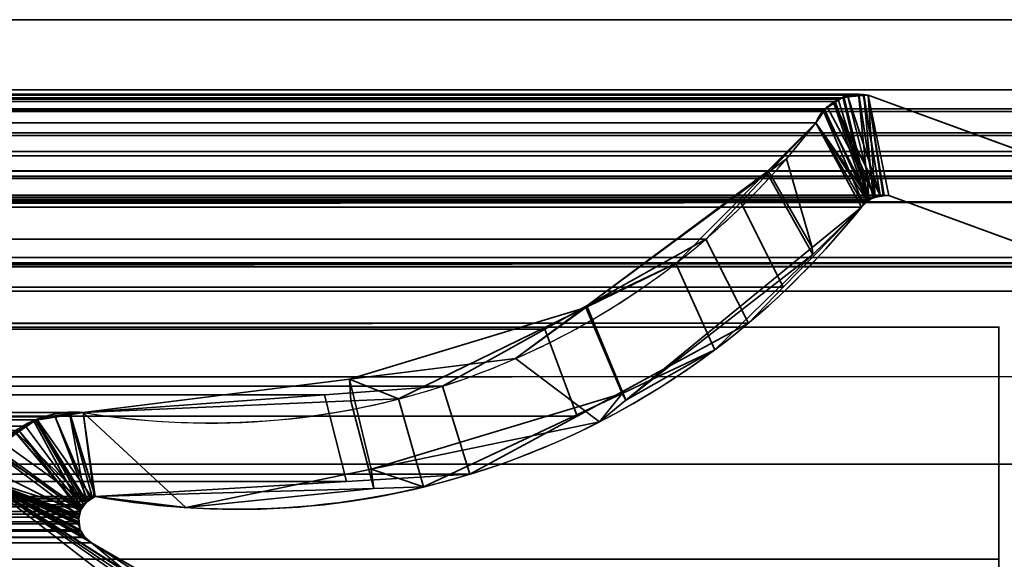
# Model space of a CAD drawing. Header units: millimetres. Extents: x -603 to 3703, y -120 to 249.
# Tile 630 of 656: x 1975.56 to 1984.05, y -2 to 2.65. Entities that reach past the tile are written whole.
import ezdxf

# ---------------------------------------------------------------- set-up
doc = ezdxf.new("R2010")
doc.units = ezdxf.units.MM
doc.layers.add('152', color=7, linetype='Continuous', true_color=0xffffff)

# ---------------------------------------------------------------- blocks, each defined once
blk = doc.blocks.new('UG_SURFACE_002')
at = {"layer": '152', "color": 252, "linetype": 'Continuous', "lineweight": 35}
for points in [[(2177.5, -30, 2213.0001), (2177.5, 229.8, 2213.0001), (822.5, 229.8, 2213.0001), (822.5, -30, 2213.0001)], [(972.5, -30, 2063), (972.5, 229.8, 2063), (2027.4999, 229.8, 2063), (2027.4999, -30, 2063)]]:
    blk.add_3dface(points, dxfattribs=at)
blk = doc.blocks.new('UG_SURFACE_085')
at = {"layer": '152', "color": 43, "linetype": 'Continuous', "lineweight": 35}
for points in [[(1016, 0, 2017), (1016, -49, 2017), (1984, -49, 2017), (1984, 0, 2017)], [(1081, 0, 948), (1107, 0, 951.5), (1984, 0, 2), (1016, 0, 2)], [(1107, 0, 1186.5), (1081, 0, 1190.0001), (1016, 0, 2017), (1984, 0, 2017)], [(1984, 0, 2017), (1984, 0, 2), (1107, 0, 951.5), (1107, 0, 1186.5)], [(1984, 0, 2), (1984, 0, 2017), (1984, -22, 27), (1984, -22, 25)], [(1984, 0, 2017), (1984, -49, 2017), (1984, -32, 27), (1984, -22, 27)], [(1016, 0, 2), (1984, 0, 2), (1984, -2), (1016, -2)], [(1984, 0, 2), (1984, -22, 25), (1984, -22.5, 24)], [(1984, -22.5, 24), (1984, -22.5, 14), (1984, -2), (1984, 0, 2)]]:
    blk.add_3dface(points, dxfattribs=at)
blk = doc.blocks.new('UG_SURFACE_148')
at = {"layer": '152', "color": 7, "linetype": 'Continuous', "lineweight": 35}
for points in [[(1986.675, 2.6459, 2020.175), (1986.6284, 5.9608, 2020.1285), (1013.3716, 5.9608, 2020.1285), (1013.325, 2.6459, 2020.175)], [(1014.2951, 2.0412, 2019.2049), (1014.3776, 4.9715, 2019.1224), (1985.6224, 4.9715, 2019.1224), (1985.7049, 2.0412, 2019.2049)], [(1986.6695, 1.0733, 2020.1695), (1013.325, 2.6459, 2020.175), (1013.2391, 0.3109, 2020.2608)], [(1986.6695, 1.0733, 2020.1695), (1986.675, 2.6459, 2020.175), (1013.325, 2.6459, 2020.175)], [(1014.2951, 2.0412, 2019.2049), (1985.7049, 2.0412, 2019.2049), (1985.6882, 1.8784, 2019.1882), (1014.3118, 1.8784, 2019.1882)], [(1017.1266, 1.997, 2016.3734), (1015.2102, 1.295, 2018.2898), (1984.7898, 1.295, 2018.2898), (1982.8734, 1.997, 2016.3734)], [(1017.1266, 1.997, 2016.3734), (1982.8734, 1.997, 2016.3734), (1982.7933, 2.0043, 2016.2933)], [(1982.7933, 2.0043, 2016.2933), (1017.2083, 1.9879, 2016.2916), (1017.1266, 1.997, 2016.3734)], [(1982.7933, 2.0043, 2016.2933), (1982.7911, 2.0038, 2016.2911), (1017.2083, 1.9879, 2016.2916)], [(1017.3337, 1.974, 2016.1662), (1017.2083, 1.9879, 2016.2916), (1982.7911, 2.0038, 2016.2911)], [(1982.7911, 2.0038, 2016.2911), (1982.6667, 1.974, 2016.1667), (1017.3337, 1.974, 2016.1662)], [(1017.3662, 1.9704, 2016.1338), (1017.3337, 1.974, 2016.1662), (1982.6667, 1.974, 2016.1667)], [(1017.3662, 1.9704, 2016.1338), (1982.6667, 1.974, 2016.1667), (1982.6149, 1.9616, 2016.115)], [(1982.6149, 1.9616, 2016.115), (1017.4114, 1.9379, 2016.0887), (1017.3662, 1.9704, 2016.1338)], [(1982.6149, 1.9616, 2016.115), (1982.5877, 1.941, 2016.0878), (1017.4114, 1.9379, 2016.0887)], [(1982.5877, 1.941, 2016.0878), (1982.6149, 1.9616, 2016.115), (1982.8825, 1.0991, 2016.3825)], [(1982.8825, 1.0991, 2016.3825), (1982.6149, 1.9616, 2016.115), (1982.6667, 1.974, 2016.1667)], [(1982.6667, 1.974, 2016.1667), (1982.7911, 2.0038, 2016.2911), (1982.8825, 1.0991, 2016.3825)], [(1982.9315, 1.1144, 2016.4316), (1982.7911, 2.0038, 2016.2911), (1982.7933, 2.0043, 2016.2933)], [(1982.9315, 1.1144, 2016.4316), (1982.8825, 1.0991, 2016.3825), (1982.7911, 2.0038, 2016.2911)], [(1982.7933, 2.0043, 2016.2933), (1982.8734, 1.997, 2016.3734), (1983.0011, 1.1363, 2016.5012), (1982.9315, 1.1144, 2016.4316)], [(1982.8734, 1.997, 2016.3734), (1983.0514, 1.1329, 2016.5515), (1983.0031, 1.1361, 2016.5031)], [(1984.5084, 0.5991, 2018.0085), (1983.0514, 1.1329, 2016.5515), (1982.8734, 1.997, 2016.3734), (1984.7898, 1.295, 2018.2898)], [(1983.0031, 1.1361, 2016.5031), (1983.0011, 1.1363, 2016.5012), (1982.8734, 1.997, 2016.3734)], [(1014.3118, 1.8784, 2019.1882), (1985.6882, 1.8784, 2019.1882), (1985.6794, 1.8545, 2019.1793)], [(1985.6794, 1.8545, 2019.1793), (1014.3186, 1.8526, 2019.1815), (1014.3118, 1.8784, 2019.1882)], [(1017.5066, 1.8695, 2015.9934), (1017.4114, 1.9379, 2016.0887), (1982.5877, 1.941, 2016.0878)], [(1017.5066, 1.8695, 2015.9934), (1982.5877, 1.941, 2016.0878), (1982.4934, 1.8695, 2015.9934)], [(1982.4934, 1.8695, 2015.9934), (1017.5085, 1.8664, 2015.9914), (1017.5066, 1.8695, 2015.9934)], [(1982.4934, 1.8695, 2015.9934), (1982.4915, 1.8664, 2015.9914), (1017.5085, 1.8664, 2015.9914)], [(1017.5085, 1.8664, 2015.9914), (1982.4915, 1.8664, 2015.9914), (1982.4214, 1.7573, 2015.9214), (1017.5786, 1.7573, 2015.9214)], [(1982.8825, 1.0991, 2016.3825), (1982.8674, 1.0844, 2016.3674), (1982.4214, 1.7573, 2015.9214), (1982.4915, 1.8664, 2015.9914)], [(1982.4915, 1.8664, 2015.9914), (1982.4934, 1.8695, 2015.9934), (1982.5877, 1.941, 2016.0878), (1982.8825, 1.0991, 2016.3825)], [(1014.3309, 1.8061, 2019.1691), (1014.3186, 1.8526, 2019.1815), (1985.6794, 1.8545, 2019.1793)], [(1014.3309, 1.8061, 2019.1691), (1985.6794, 1.8545, 2019.1793), (1985.6114, 1.6712, 2019.1114)], [(1014.3309, 1.8061, 2019.1691), (1985.6114, 1.6712, 2019.1114), (1985.5958, 1.65, 2019.0959)], [(1985.5958, 1.65, 2019.0959), (1014.405, 1.6498, 2019.0949), (1014.3309, 1.8061, 2019.1691)], [(1017.5786, 1.7573, 2015.9214), (1982.4214, 1.7573, 2015.9214), (1981.7749, 1.0741, 2015.275), (1018.2251, 1.0741, 2015.275)], [(1981.7749, 1.0741, 2015.275), (1982.4214, 1.7573, 2015.9214), (1982.8143, 1.0331, 2016.3143), (1982.1423, 0.3422, 2015.6424)], [(1982.4214, 1.7573, 2015.9214), (1982.8674, 1.0844, 2016.3674), (1982.8143, 1.0331, 2016.3143)], [(1014.405, 1.6498, 2019.0949), (1985.5958, 1.65, 2019.0959), (1985.4931, 1.5104, 2018.9931)], [(1014.4185, 1.6214, 2019.0816), (1014.405, 1.6498, 2019.0949), (1985.4931, 1.5104, 2018.9931)], [(1014.4185, 1.6214, 2019.0816), (1985.4931, 1.5104, 2018.9931), (1985.4424, 1.4748, 2018.9424)], [(1985.4424, 1.4748, 2018.9424), (1014.5568, 1.4693, 2018.9433), (1014.4185, 1.6214, 2019.0816)], [(1014.5789, 1.4448, 2018.9211), (1014.5568, 1.4693, 2018.9433), (1985.4424, 1.4748, 2018.9424)], [(1014.5789, 1.4448, 2018.9211), (1985.4424, 1.4748, 2018.9424), (1985.2571, 1.3446, 2018.7571)], [(1014.5789, 1.4448, 2018.9211), (1985.2571, 1.3446, 2018.7571), (1985.2486, 1.3429, 2018.7485)], [(1985.2486, 1.3429, 2018.7485), (1014.7544, 1.3555, 2018.7457), (1014.5789, 1.4448, 2018.9211)], [(1014.8538, 1.3048, 2018.6462), (1014.7544, 1.3555, 2018.7457), (1985.2486, 1.3429, 2018.7485)], [(1014.9699, 1.3016, 2018.5301), (1014.8538, 1.3048, 2018.6462), (1985.2486, 1.3429, 2018.7485)], [(1985.2486, 1.3429, 2018.7485), (1985.0287, 1.3001, 2018.5287), (1014.9699, 1.3016, 2018.5301)], [(1014.9699, 1.3016, 2018.5301), (1985.0287, 1.3001, 2018.5287), (1984.9199, 1.2788, 2018.42)], [(1015.2102, 1.295, 2018.2898), (1014.9699, 1.3016, 2018.5301), (1984.9199, 1.2788, 2018.42)], [(1984.9199, 1.2788, 2018.42), (1984.7898, 1.295, 2018.2898), (1015.2102, 1.295, 2018.2898)], [(1983.0514, 1.1329, 2016.5515), (1984.5084, 0.5991, 2018.0085), (1015.4916, 0.5991, 2018.0085), (1016.9486, 1.1329, 2016.5515)], [(1983.0514, 1.1329, 2016.5515), (1016.9486, 1.1329, 2016.5515), (1016.9967, 1.1297, 2016.5033)], [(1983.0011, 1.1363, 2016.5012), (1016.9967, 1.1297, 2016.5033), (1017.0606, 1.1255, 2016.4394)], [(1983.0011, 1.1363, 2016.5012), (1983.0031, 1.1361, 2016.5031), (1016.9967, 1.1297, 2016.5033)], [(1016.9967, 1.1297, 2016.5033), (1983.0031, 1.1361, 2016.5031), (1983.0514, 1.1329, 2016.5515)], [(1017.0606, 1.1255, 2016.4394), (1982.9315, 1.1144, 2016.4316), (1983.0011, 1.1363, 2016.5012)], [(1017.0606, 1.1255, 2016.4394), (1017.0691, 1.1208, 2016.4309), (1982.9315, 1.1144, 2016.4316)], [(1982.8825, 1.0991, 2016.3825), (1017.0691, 1.1208, 2016.4309), (1017.1335, 1.0854, 2016.3665)], [(1982.8825, 1.0991, 2016.3825), (1982.9315, 1.1144, 2016.4316), (1017.0691, 1.1208, 2016.4309)], [(1013.2391, 0.3109, 2020.2608), (1986.7144, 0.3099, 2020.2143), (1986.6695, 1.0733, 2020.1695)], [(1017.1335, 1.0854, 2016.3665), (1982.8674, 1.0844, 2016.3674), (1982.8825, 1.0991, 2016.3825)], [(1982.8674, 1.0844, 2016.3674), (1017.1335, 1.0854, 2016.3665), (1017.1434, 1.08, 2016.3567)], [(1017.1434, 1.08, 2016.3567), (1982.8143, 1.0331, 2016.3143), (1982.8674, 1.0844, 2016.3674)], [(1017.1434, 1.08, 2016.3567), (1017.1857, 1.0331, 2016.3143), (1982.8143, 1.0331, 2016.3143)], [(1982.8143, 1.0331, 2016.3143), (1017.1857, 1.0331, 2016.3143), (1017.8912, 0.4417, 2015.6088)], [(1017.8912, 0.4417, 2015.6088), (1982.1423, 0.3422, 2015.6424), (1982.8143, 1.0331, 2016.3143)], [(1018.5249, 0.7572, 2014.9751), (1018.2251, 1.0741, 2015.275), (1981.7749, 1.0741, 2015.275)], [(1018.5249, 0.7572, 2014.9751), (1981.7749, 1.0741, 2015.275), (1981.4751, 0.7572, 2014.9751)], [(1982.1423, 0.3422, 2015.6424), (1981.8425, 0.0339, 2015.3425), (1981.4751, 0.7572, 2014.9751), (1981.7749, 1.0741, 2015.275)], [(1981.4751, 0.7572, 2014.9751), (1980.0892, -0.0172, 2013.5891), (1019.9108, -0.0172, 2013.5891), (1018.5249, 0.7572, 2014.9751)], [(1980.0892, -0.0172, 2013.5891), (1981.4751, 0.7572, 2014.9751), (1981.8425, 0.0339, 2015.3425), (1980.3668, -0.7665, 2013.8669)], [(1015.077, 0.516, 2018.4231), (1984.5084, 0.5991, 2018.0085), (1984.8992, 0.5179, 2018.3992)], [(1015.077, 0.516, 2018.4231), (1015.4916, 0.5991, 2018.0085), (1984.5084, 0.5991, 2018.0085)], [(1014.2697, -0.8721, 2019.2304), (1985.6925, 0.5499, 2019.1925), (1985.6869, -0.4242, 2019.187)], [(1014.2697, -0.8721, 2019.2304), (1014.3075, 0.5499, 2019.1925), (1985.6925, 0.5499, 2019.1925)], [(1014.3124, 0.5521, 2019.1877), (1985.6876, 0.5521, 2019.1877), (1985.6925, 0.5499, 2019.1925), (1014.3075, 0.5499, 2019.1925)], [(1985.6853, 0.5531, 2019.1853), (1014.3124, 0.5521, 2019.1877), (1014.3147, 0.5531, 2019.1853)], [(1985.6853, 0.5531, 2019.1853), (1985.6876, 0.5521, 2019.1877), (1014.3124, 0.5521, 2019.1877)], [(1014.3147, 0.5531, 2019.1853), (1014.3213, 0.5528, 2019.1786), (1985.6787, 0.5528, 2019.1786)], [(1985.6787, 0.5528, 2019.1786), (1985.6853, 0.5531, 2019.1853), (1014.3147, 0.5531, 2019.1853)], [(1014.3213, 0.5528, 2019.1786), (1014.3424, 0.5517, 2019.1576), (1985.6576, 0.5519, 2019.1576)], [(1985.6576, 0.5519, 2019.1576), (1985.6787, 0.5528, 2019.1786), (1014.3213, 0.5528, 2019.1786)], [(1985.604, 0.5495, 2019.104), (1985.6576, 0.5519, 2019.1576), (1014.3424, 0.5517, 2019.1576)], [(1014.3424, 0.5517, 2019.1576), (1014.3961, 0.5491, 2019.1038), (1985.604, 0.5495, 2019.104)], [(1984.9817, 0.5216, 2018.4817), (1985.604, 0.5495, 2019.104), (1014.3961, 0.5491, 2019.1038)], [(1014.3961, 0.5491, 2019.1038), (1015.0189, 0.5188, 2018.481), (1984.9817, 0.5216, 2018.4817)], [(1984.8992, 0.5179, 2018.3992), (1984.9817, 0.5216, 2018.4817), (1015.0189, 0.5188, 2018.481)], [(1984.8992, 0.5179, 2018.3992), (1015.0189, 0.5188, 2018.481), (1015.077, 0.516, 2018.4231)], [(1981.8425, 0.0339, 2015.3425), (1017.8912, 0.4417, 2015.6088), (1019.3079, -0.7461, 2014.1921)], [(1981.8425, 0.0339, 2015.3425), (1982.1423, 0.3422, 2015.6424), (1017.8912, 0.4417, 2015.6088)], [(1986.8573, -2.122, 2020.3571), (1013.2391, 0.3109, 2020.2608), (1013.1508, -2.0882, 2020.3493)], [(1986.8573, -2.122, 2020.3571), (1986.7144, 0.3099, 2020.2143), (1013.2391, 0.3109, 2020.2608)], [(1981.8425, 0.0339, 2015.3425), (1019.3079, -0.7461, 2014.1921), (1019.6105, -0.83, 2013.8896)], [(1019.6105, -0.83, 2013.8896), (1980.3668, -0.7665, 2013.8669), (1981.8425, 0.0339, 2015.3425)], [(1019.9108, -0.0172, 2013.5891), (1980.0892, -0.0172, 2013.5891), (1979.208, -0.5094, 2012.7079)], [(1020.792, -0.5094, 2012.7079), (1019.9108, -0.0172, 2013.5891), (1979.208, -0.5094, 2012.7079)], [(1973.0943, -0.0688, 2006.5944), (1975.2097, -1.2961, 2008.7097), (1979.6005, -4.6975, 2013.1006), (1972.2236, -0.597, 2005.7235)], [(1980.3668, -0.7665, 2013.8669), (1979.4418, -1.2682, 2012.9418), (1979.208, -0.5094, 2012.7079), (1980.0892, -0.0172, 2013.5891)], [(1985.6869, -0.4242, 2019.187), (1014.1946, -1.1999, 2019.3055), (1014.2697, -0.8721, 2019.2304)], [(1985.6869, -0.4242, 2019.187), (1985.8462, -1.1821, 2019.3462), (1014.1946, -1.1999, 2019.3055)], [(1979.208, -0.5094, 2012.7079), (1978.1899, -0.5839, 2011.6899), (1021.8101, -0.5839, 2011.6899), (1020.792, -0.5094, 2012.7079)], [(1021.8101, -0.5839, 2011.6899), (1978.1899, -0.5839, 2011.6899), (1976.1124, -0.7357, 2009.6123), (1023.8876, -0.7357, 2009.6123)], [(1978.3791, -1.3308, 2011.8792), (1976.2144, -1.4582, 2009.7144), (1976.1124, -0.7357, 2009.6123), (1978.1899, -0.5839, 2011.6899)], [(1978.1899, -0.5839, 2011.6899), (1979.208, -0.5094, 2012.7079), (1979.4418, -1.2682, 2012.9418), (1978.3791, -1.3308, 2011.8792)], [(1972.2236, -0.597, 2005.7235), (1979.6005, -4.6975, 2013.1006), (1020.3995, -4.6975, 2013.1006), (1027.7764, -0.597, 2005.7235)], [(1024.0185, -0.7343, 2009.4814), (1023.8876, -0.7357, 2009.6123), (1976.1124, -0.7357, 2009.6123)], [(1024.0185, -0.7343, 2009.4814), (1976.1124, -0.7357, 2009.6123), (1975.8708, -0.7731, 2009.3708)], [(1975.8708, -0.7731, 2009.3708), (1024.1283, -0.7667, 2009.3718), (1024.0185, -0.7343, 2009.4814)], [(1976.2069, -1.462, 2009.707), (1976.1724, -1.4795, 2009.6724), (1975.8708, -0.7731, 2009.3708), (1976.1124, -0.7357, 2009.6123)], [(1976.1124, -0.7357, 2009.6123), (1976.2144, -1.4582, 2009.7144), (1976.2069, -1.462, 2009.707)], [(1979.4418, -1.2682, 2012.9418), (1980.3668, -0.7665, 2013.8669), (1019.6105, -0.83, 2013.8896)], [(1019.6105, -0.83, 2013.8896), (1021.6314, -1.3904, 2011.8687), (1978.3791, -1.3308, 2011.8792)], [(1978.3791, -1.3308, 2011.8792), (1979.4418, -1.2682, 2012.9418), (1019.6105, -0.83, 2013.8896)], [(1024.1283, -0.7667, 2009.3718), (1975.8708, -0.7731, 2009.3708), (1975.6985, -0.7998, 2009.1984)], [(1975.6985, -0.7998, 2009.1984), (1024.3875, -0.8429, 2009.1126), (1024.1283, -0.7667, 2009.3718)], [(1975.6985, -0.7998, 2009.1984), (1975.6159, -0.8539, 2009.1159), (1024.3875, -0.8429, 2009.1126)], [(1024.3959, -0.8454, 2009.104), (1024.3875, -0.8429, 2009.1126), (1975.6159, -0.8539, 2009.1159)], [(1024.3959, -0.8454, 2009.104), (1975.6159, -0.8539, 2009.1159), (1975.5583, -0.8916, 2009.0582)], [(1976.1159, -1.5323, 2009.6159), (1975.6159, -0.8539, 2009.1159), (1975.6985, -0.7998, 2009.1984)], [(1975.6985, -0.7998, 2009.1984), (1975.8708, -0.7731, 2009.3708), (1976.1524, -1.4982, 2009.6524), (1976.1159, -1.5323, 2009.6159)], [(1975.8708, -0.7731, 2009.3708), (1976.1724, -1.4795, 2009.6724), (1976.1524, -1.4982, 2009.6524)], [(1976.0853, -1.5884, 2009.5854), (1975.3581, -1.0629, 2008.8582), (1975.4189, -0.9829, 2008.919), (1975.5583, -0.8916, 2009.0582)], [(1975.5583, -0.8916, 2009.0582), (1975.6159, -0.8539, 2009.1159), (1976.1159, -1.5323, 2009.6159), (1976.1066, -1.5495, 2009.6066)], [(1976.1066, -1.5495, 2009.6066), (1976.0853, -1.5884, 2009.5854), (1975.5583, -0.8916, 2009.0582)], [(1975.2555, -1.1981, 2008.7554), (1975.3581, -1.0629, 2008.8582), (1976.0853, -1.5884, 2009.5854), (1976.0796, -1.6115, 2009.5797)], [(1014.1946, -1.1999, 2019.3055), (1985.8462, -1.1821, 2019.3462), (1986.3259, -3.4653, 2019.8257)], [(1986.3259, -3.4653, 2019.8257), (1013.6755, -3.4656, 2019.8245), (1014.1946, -1.1999, 2019.3055)], [(1976.0796, -1.6115, 2009.5797), (1976.0729, -1.6382, 2009.573), (1975.2097, -1.2961, 2008.7097), (1975.2555, -1.1981, 2008.7554)], [(1978.3791, -1.3308, 2011.8792), (1021.6314, -1.3904, 2011.8687), (1022.2456, -1.5607, 2011.2543)], [(1978.3791, -1.3308, 2011.8792), (1022.2456, -1.5607, 2011.2543), (1023.7856, -1.4582, 2009.7144)], [(1023.7856, -1.4582, 2009.7144), (1976.2144, -1.4582, 2009.7144), (1978.3791, -1.3308, 2011.8792)], [(1975.2097, -1.2961, 2008.7097), (1980.1003, -4.5617, 2013.6001), (1980.0317, -4.6469, 2013.5317)], [(1975.2097, -1.2961, 2008.7097), (1980.1462, -4.441, 2013.6461), (1980.1432, -4.4634, 2013.6433)], [(1980.1462, -4.441, 2013.6461), (1975.2097, -1.2961, 2008.7097), (1976.1825, -1.8586, 2009.6824)], [(1980.1432, -4.4634, 2013.6433), (1980.1078, -4.5523, 2013.6077), (1980.1003, -4.5617, 2013.6001), (1975.2097, -1.2961, 2008.7097)], [(1975.2097, -1.2961, 2008.7097), (1976.0729, -1.6382, 2009.573), (1976.0729, -1.6768, 2009.573)], [(1975.2097, -1.2961, 2008.7097), (1976.123, -1.8086, 2009.6228), (1976.1276, -1.8126, 2009.6276), (1976.1825, -1.8586, 2009.6824)], [(1975.2097, -1.2961, 2008.7097), (1976.0859, -1.7456, 2009.5859), (1976.0927, -1.7572, 2009.5928)], [(1976.0927, -1.7572, 2009.5928), (1976.123, -1.8086, 2009.6228), (1975.2097, -1.2961, 2008.7097)], [(1976.0729, -1.6768, 2009.573), (1976.0728, -1.6936, 2009.5727), (1975.2097, -1.2961, 2008.7097)], [(1976.0728, -1.6936, 2009.5727), (1976.0859, -1.7456, 2009.5859), (1975.2097, -1.2961, 2008.7097)], [(1979.7131, -4.7292, 2013.2132), (1979.6005, -4.6975, 2013.1006), (1975.2097, -1.2961, 2008.7097), (1980.0317, -4.6469, 2013.5317)], [(1023.7856, -1.4582, 2009.7144), (1023.7929, -1.4627, 2009.7072), (1976.2069, -1.462, 2009.707)], [(1976.2069, -1.462, 2009.707), (1976.2144, -1.4582, 2009.7144), (1023.7856, -1.4582, 2009.7144)], [(1976.1724, -1.4795, 2009.6724), (1976.2069, -1.462, 2009.707), (1023.7929, -1.4627, 2009.7072)], [(1976.1724, -1.4795, 2009.6724), (1023.7929, -1.4627, 2009.7072), (1023.8483, -1.4972, 2009.6517)], [(1023.8483, -1.4972, 2009.6517), (1976.1524, -1.4982, 2009.6524), (1976.1724, -1.4795, 2009.6724)], [(1976.1159, -1.5323, 2009.6159), (1023.8483, -1.4972, 2009.6517), (1023.8578, -1.5032, 2009.6421)], [(1976.1159, -1.5323, 2009.6159), (1976.1524, -1.4982, 2009.6524), (1023.8483, -1.4972, 2009.6517)], [(1023.8578, -1.5032, 2009.6421), (1976.1066, -1.5495, 2009.6066), (1976.1159, -1.5323, 2009.6159)], [(1023.8578, -1.5032, 2009.6421), (1023.8941, -1.549, 2009.6059), (1976.1066, -1.5495, 2009.6066)], [(1976.0853, -1.5884, 2009.5854), (1023.8941, -1.549, 2009.6059), (1023.8994, -1.5558, 2009.6006)], [(1976.0853, -1.5884, 2009.5854), (1976.1066, -1.5495, 2009.6066), (1023.8941, -1.549, 2009.6059)], [(1023.8994, -1.5558, 2009.6006), (1976.0796, -1.6115, 2009.5797), (1976.0853, -1.5884, 2009.5854)], [(1023.8994, -1.5558, 2009.6006), (1023.9217, -1.6106, 2009.5782), (1976.0796, -1.6115, 2009.5797)], [(1023.9217, -1.6106, 2009.5782), (1023.9217, -1.6108, 2009.5782), (1976.0796, -1.6115, 2009.5797)], [(1976.0729, -1.6382, 2009.573), (1023.9217, -1.6108, 2009.5782), (1023.9288, -1.6734, 2009.5713)], [(1976.0729, -1.6382, 2009.573), (1976.0796, -1.6115, 2009.5797), (1023.9217, -1.6108, 2009.5782)], [(1976.0728, -1.6936, 2009.5727), (1023.9283, -1.6767, 2009.5718), (1023.9205, -1.7264, 2009.5794)], [(1023.9205, -1.7264, 2009.5794), (1976.0859, -1.7456, 2009.5859), (1976.0728, -1.6936, 2009.5727)], [(1023.9288, -1.6734, 2009.5713), (1023.9283, -1.6767, 2009.5718), (1976.0729, -1.6768, 2009.573)], [(1976.0728, -1.6936, 2009.5727), (1976.0729, -1.6768, 2009.573), (1023.9283, -1.6767, 2009.5718)], [(1023.9288, -1.6734, 2009.5713), (1976.0729, -1.6768, 2009.573), (1976.0729, -1.6382, 2009.573)], [(1976.123, -1.8086, 2009.6228), (1023.9074, -1.7574, 2009.5925), (1023.8804, -1.8045, 2009.6197)], [(1023.9074, -1.7574, 2009.5925), (1976.0927, -1.7572, 2009.5928), (1976.0859, -1.7456, 2009.5859)], [(1976.0859, -1.7456, 2009.5859), (1023.9141, -1.7456, 2009.5859), (1023.9074, -1.7574, 2009.5925)], [(1976.123, -1.8086, 2009.6228), (1976.0927, -1.7572, 2009.5928), (1023.9074, -1.7574, 2009.5925)], [(1023.9205, -1.7264, 2009.5794), (1023.9141, -1.7456, 2009.5859), (1976.0859, -1.7456, 2009.5859)], [(1979.9683, -4.0486, 2013.4683), (1976.1825, -1.8586, 2009.6824), (1023.8175, -1.8586, 2009.6824), (1020.0317, -4.0486, 2013.4683)], [(1976.1276, -1.8126, 2009.6276), (1023.872, -1.8117, 2009.6281), (1023.8175, -1.8586, 2009.6824)], [(1023.8175, -1.8586, 2009.6824), (1976.1825, -1.8586, 2009.6824), (1976.1276, -1.8126, 2009.6276)], [(1023.8804, -1.8045, 2009.6197), (1023.872, -1.8117, 2009.6281), (1976.1276, -1.8126, 2009.6276)], [(1023.8804, -1.8045, 2009.6197), (1976.1276, -1.8126, 2009.6276), (1976.123, -1.8086, 2009.6228)], [(1976.1825, -1.8586, 2009.6824), (1979.9683, -4.0486, 2013.4683), (1980.0566, -4.1271, 2013.5567), (1980.1462, -4.441, 2013.6461)]]:
    blk.add_3dface(points, dxfattribs=at)
blk = doc.blocks.new('UG_SURFACE_149')
at = {"layer": '152', "color": 7, "linetype": 'Continuous', "lineweight": 35}
for points in [[(1982.6605, 1.9809, -7), (1982.5782, 1.9312, -7), (1982.5776, 1.9273, 2016.0775)], [(1982.5776, 1.9273, 2016.0775), (1982.6553, 1.979, 2016.1552), (1982.6605, 1.9809, -7)], [(1982.6553, 1.979, 2016.1552), (1982.5776, 1.9273, 2016.0775), (1982.866, 1.0806, 2016.366)], [(1982.9762, 1.1339, -7), (1982.5782, 1.9312, -7), (1982.6605, 1.9809, -7), (1982.6974, 1.9858, -7)], [(1982.6553, 1.979, 2016.1552), (1982.6974, 1.9858, -7), (1982.6605, 1.9809, -7)], [(1982.6553, 1.979, 2016.1552), (1982.697, 1.9825, 2016.197), (1982.6974, 1.9858, -7)], [(1982.866, 1.0806, 2016.366), (1982.917, 1.1172, 2016.417), (1982.697, 1.9825, 2016.197), (1982.6553, 1.979, 2016.1552)], [(1982.8292, 2.003, -7), (1982.6974, 1.9858, -7), (1982.697, 1.9825, 2016.197)], [(1982.697, 1.9825, 2016.197), (1982.8355, 1.9939, 2016.3355), (1982.8292, 2.003, -7)], [(1982.8355, 1.9939, 2016.3355), (1982.697, 1.9825, 2016.197), (1982.917, 1.1172, 2016.417)], [(1982.6974, 1.9858, -7), (1982.8292, 2.003, -7), (1982.9762, 1.1339, -7)], [(1982.9762, 1.1339, -7), (1982.8292, 2.003, -7), (1982.8352, 2.0022, -7)], [(1982.8355, 1.9939, 2016.3355), (1982.8352, 2.0022, -7), (1982.8292, 2.003, -7)], [(1983.0098, 1.1335, -7), (1982.9762, 1.1339, -7), (1982.8352, 2.0022, -7), (1982.8734, 1.997, -7)], [(1982.8734, 1.997, -7), (1982.8352, 2.0022, -7), (1982.8355, 1.9939, 2016.3355)], [(1982.8734, 1.997, 2016.3734), (1982.8355, 1.9939, 2016.3355), (1982.917, 1.1172, 2016.417), (1982.9324, 1.119, 2016.4325)], [(1982.8355, 1.9939, 2016.3355), (1982.8734, 1.997, 2016.3734), (1982.8734, 1.997, -7)], [(1982.8734, 1.997, -7), (1983.0514, 1.1329, -7), (1983.0098, 1.1335, -7)], [(1982.8734, 1.997, -7), (1984.7898, 1.295, -7), (1984.5084, 0.5991, -7), (1983.0514, 1.1329, -7)], [(1984.7898, 1.295, 2018.2898), (1982.8734, 1.997, 2016.3734), (1983.0514, 1.1329, 2016.5515), (1984.5084, 0.5991, 2018.0085)], [(1982.9324, 1.119, 2016.4325), (1983.0104, 1.1281, 2016.5102), (1982.8734, 1.997, 2016.3734)], [(1983.0104, 1.1281, 2016.5102), (1983.0514, 1.1329, 2016.5515), (1982.8734, 1.997, 2016.3734)], [(1982.8734, 1.997, 2016.3734), (1984.7898, 1.295, 2018.2898), (1984.7898, 1.295, -7), (1982.8734, 1.997, -7)], [(1982.5193, 1.8956, -7), (1982.4911, 1.8559, -7), (1982.487, 1.8578, 2015.9869)], [(1982.487, 1.8578, 2015.9869), (1982.4977, 1.8741, 2015.9976), (1982.5193, 1.8956, -7)], [(1982.4977, 1.8741, 2015.9976), (1982.487, 1.8578, 2015.9869), (1982.8326, 1.0564, 2016.3326), (1982.866, 1.0806, 2016.366)], [(1982.9339, 1.1185, -7), (1982.8854, 1.1008, -7), (1982.4911, 1.8559, -7), (1982.5193, 1.8956, -7)], [(1982.4977, 1.8741, 2015.9976), (1982.5782, 1.9312, -7), (1982.5193, 1.8956, -7)], [(1982.4977, 1.8741, 2015.9976), (1982.5776, 1.9273, 2016.0775), (1982.5782, 1.9312, -7)], [(1982.866, 1.0806, 2016.366), (1982.5776, 1.9273, 2016.0775), (1982.4977, 1.8741, 2015.9976)], [(1982.5193, 1.8956, -7), (1982.5782, 1.9312, -7), (1982.9339, 1.1185, -7)], [(1982.5782, 1.9312, -7), (1982.9762, 1.1339, -7), (1982.9339, 1.1185, -7)], [(1982.8326, 1.0564, 2016.3326), (1982.487, 1.8578, 2015.9869), (1982.4214, 1.7573, 2015.9214)], [(1982.4214, 1.7573, 2015.9214), (1982.487, 1.8578, 2015.9869), (1982.4911, 1.8559, -7)], [(1982.4214, 1.7573, -7), (1982.4911, 1.8559, -7), (1982.8854, 1.1008, -7)], [(1982.4911, 1.8559, -7), (1982.4214, 1.7573, -7), (1982.4214, 1.7573, 2015.9214)], [(1981.9978, 1.3318, -7), (1982.4214, 1.7573, -7), (1982.8143, 1.0331, -7), (1982.3954, 0.6251, -7)], [(1982.4214, 1.7573, -7), (1981.9978, 1.3318, -7), (1982.0188, 1.3368, 2015.5189)], [(1982.0188, 1.3368, 2015.5189), (1982.1692, 1.4475, 2015.6691), (1982.4214, 1.7573, -7)], [(1982.4214, 1.7573, 2015.9214), (1982.1692, 1.4475, 2015.6691), (1982.3909, 0.6859, 2015.8908), (1982.8143, 1.0331, 2016.3143)], [(1982.1692, 1.4475, 2015.6691), (1982.4214, 1.7573, 2015.9214), (1982.4214, 1.7573, -7)], [(1982.4214, 1.7573, -7), (1982.8854, 1.1008, -7), (1982.8668, 1.0832, -7)], [(1982.8668, 1.0832, -7), (1982.8143, 1.0331, -7), (1982.4214, 1.7573, -7)], [(1982.8143, 1.0331, 2016.3143), (1982.8326, 1.0564, 2016.3326), (1982.4214, 1.7573, 2015.9214)], [(1982.3909, 0.6859, 2015.8908), (1982.1692, 1.4475, 2015.6691), (1982.0188, 1.3368, 2015.5189)], [(1982.0188, 1.3368, 2015.5189), (1980.4503, 0.1813, 2013.9503), (1980.786, -0.6301, 2014.286), (1982.3909, 0.6859, 2015.8908)], [(1980.4503, 0.1813, 2013.9503), (1982.0188, 1.3368, 2015.5189), (1981.9978, 1.3318, -7)], [(1981.9978, 1.3318, -7), (1981.2173, 0.5474, -7), (1980.4503, 0.1813, 2013.9503)], [(1982.3954, 0.6251, -7), (1981.5519, -0.1965, -7), (1981.2173, 0.5474, -7), (1981.9978, 1.3318, -7)], [(1982.917, 1.1172, 2016.417), (1982.866, 1.0806, 2016.366), (1982.8668, 1.0832, -7)], [(1982.917, 1.1172, 2016.417), (1982.8668, 1.0832, -7), (1982.8854, 1.1008, -7)], [(1982.917, 1.1172, 2016.417), (1982.8854, 1.1008, -7), (1982.9339, 1.1185, -7)], [(1982.9339, 1.1185, -7), (1982.9324, 1.119, 2016.4325), (1982.917, 1.1172, 2016.417)], [(1982.9762, 1.1339, -7), (1983.0104, 1.1281, 2016.5102), (1982.9324, 1.119, 2016.4325)], [(1982.9324, 1.119, 2016.4325), (1982.9339, 1.1185, -7), (1982.9762, 1.1339, -7)], [(1982.9762, 1.1339, -7), (1983.0098, 1.1335, -7), (1983.0104, 1.1281, 2016.5102)], [(1983.0104, 1.1281, 2016.5102), (1983.0098, 1.1335, -7), (1983.0514, 1.1329, -7)], [(1983.0514, 1.1329, -7), (1983.0514, 1.1329, 2016.5515), (1983.0104, 1.1281, 2016.5102)], [(1983.0514, 1.1329, -7), (1984.5084, 0.5991, -7), (1984.5084, 0.5991, 2018.0085), (1983.0514, 1.1329, 2016.5515)], [(1982.8143, 1.0331, -7), (1982.8143, 1.0331, 2016.3143), (1982.3909, 0.6859, 2015.8908)], [(1982.3909, 0.6859, 2015.8908), (1982.3954, 0.6251, -7), (1982.8143, 1.0331, -7)], [(1982.8326, 1.0564, 2016.3326), (1982.8143, 1.0331, -7), (1982.8668, 1.0832, -7)], [(1982.8326, 1.0564, 2016.3326), (1982.8143, 1.0331, 2016.3143), (1982.8143, 1.0331, -7)], [(1982.8668, 1.0832, -7), (1982.866, 1.0806, 2016.366), (1982.8326, 1.0564, 2016.3326)], [(1982.3954, 0.6251, -7), (1982.3909, 0.6859, 2015.8908), (1980.786, -0.6301, 2014.286)], [(1980.786, -0.6301, 2014.286), (1981.5519, -0.1965, -7), (1982.3954, 0.6251, -7)], [(1980.442, 0.1689, -7), (1981.2173, 0.5474, -7), (1981.5519, -0.1965, -7), (1980.7552, -0.5715, -7)], [(1981.2173, 0.5474, -7), (1980.442, 0.1689, -7), (1980.4503, 0.1813, 2013.9503)], [(1980.4503, 0.1813, 2013.9503), (1979.8343, -0.2724, 2013.3343), (1980.5597, -0.8156, 2014.0598), (1980.786, -0.6301, 2014.286)], [(1979.8343, -0.2724, 2013.3343), (1980.4503, 0.1813, 2013.9503), (1980.442, 0.1689, -7)], [(1980.442, 0.1689, -7), (1978.8275, -0.6193, -7), (1978.4043, -0.4504, 2011.9042)], [(1978.4043, -0.4504, 2011.9042), (1979.8343, -0.2724, 2013.3343), (1980.442, 0.1689, -7)], [(1980.7552, -0.5715, -7), (1979.0441, -1.3769, -7), (1978.8275, -0.6193, -7), (1980.442, 0.1689, -7)], [(1973.0943, -0.0688, -7), (1975.2097, -1.2961, -7), (1979.6005, -4.6975, -7), (1972.2236, -0.597, -7)], [(1972.2236, -0.597, 2005.7235), (1979.6005, -4.6975, 2013.1006), (1975.2097, -1.2961, 2008.7097), (1973.0943, -0.0688, 2006.5944)], [(1980.786, -0.6301, 2014.286), (1980.7552, -0.5715, -7), (1981.5519, -0.1965, -7)], [(1978.5914, -1.2235, 2012.0914), (1980.5597, -0.8156, 2014.0598), (1979.8343, -0.2724, 2013.3343), (1978.4043, -0.4504, 2011.9042)], [(1976.9965, -1.5539, 2010.4966), (1978.5914, -1.2235, 2012.0914), (1978.4043, -0.4504, 2011.9042), (1976.1124, -0.7357, 2009.6123)], [(1976.1124, -0.7357, 2009.6123), (1978.4043, -0.4504, 2011.9042), (1978.4173, -0.6369, -7)], [(1978.8275, -0.6193, -7), (1978.4173, -0.6369, -7), (1978.4043, -0.4504, 2011.9042)], [(1980.7552, -0.5715, -7), (1980.5597, -0.8156, 2014.0598), (1978.5914, -1.2235, 2012.0914)], [(1978.5914, -1.2235, 2012.0914), (1979.0441, -1.3769, -7), (1980.7552, -0.5715, -7)], [(1980.7552, -0.5715, -7), (1980.786, -0.6301, 2014.286), (1980.5597, -0.8156, 2014.0598)], [(1972.2236, -0.597, -7), (1979.6005, -4.6975, -7), (1979.6005, -4.6975, 2013.1006), (1972.2236, -0.597, 2005.7235)], [(1978.6143, -1.3892, -7), (1976.2144, -1.4582, -7), (1976.1124, -0.7357, -7), (1978.4173, -0.6369, -7)], [(1978.4173, -0.6369, -7), (1976.1124, -0.7357, -7), (1976.1124, -0.7357, 2009.6123)], [(1978.4173, -0.6369, -7), (1978.8275, -0.6193, -7), (1979.0441, -1.3769, -7), (1978.6143, -1.3892, -7)], [(1975.9961, -0.7431, -7), (1975.7121, -0.7943, -7), (1975.7063, -0.8023, 2009.2063)], [(1975.7063, -0.8023, 2009.2063), (1975.9963, -0.7548, 2009.4962), (1975.9961, -0.7431, -7)], [(1975.9963, -0.7548, 2009.4962), (1975.7063, -0.8023, 2009.2063), (1976.1311, -1.5143, 2009.6309), (1976.1348, -1.5118, 2009.6347)], [(1975.7121, -0.7943, -7), (1975.9961, -0.7431, -7), (1976.2144, -1.4582, -7), (1976.191, -1.4725, -7)], [(1976.2144, -1.4582, -7), (1975.9961, -0.7431, -7), (1976.0536, -0.7327, -7), (1976.1124, -0.7357, -7)], [(1976.0536, -0.7327, -7), (1975.9961, -0.7431, -7), (1975.9963, -0.7548, 2009.4962)], [(1976.1124, -0.7357, -7), (1976.0536, -0.7327, -7), (1975.9963, -0.7548, 2009.4962)], [(1976.1908, -1.4741, 2009.6908), (1976.2144, -1.4582, 2009.7144), (1976.1124, -0.7357, 2009.6123), (1975.9963, -0.7548, 2009.4962)], [(1975.9963, -0.7548, 2009.4962), (1976.1124, -0.7357, 2009.6123), (1976.1124, -0.7357, -7)], [(1976.1348, -1.5118, 2009.6347), (1976.1908, -1.4741, 2009.6908), (1975.9963, -0.7548, 2009.4962)], [(1976.1124, -0.7357, 2009.6123), (1976.2144, -1.4582, 2009.7144), (1976.9965, -1.5539, 2010.4966)], [(1975.7067, -0.7979, -7), (1975.5348, -0.9097, -7), (1975.5332, -0.9168, 2009.0332)], [(1975.5332, -0.9168, 2009.0332), (1975.6837, -0.8061, 2009.1836), (1975.7067, -0.7979, -7)], [(1975.6837, -0.8061, 2009.1836), (1975.5332, -0.9168, 2009.0332), (1976.0981, -1.5642, 2009.598)], [(1976.1441, -1.5015, -7), (1975.5348, -0.9097, -7), (1975.7067, -0.7979, -7)], [(1975.6837, -0.8061, 2009.1836), (1975.7063, -0.8023, 2009.2063), (1975.7067, -0.7979, -7)], [(1976.0981, -1.5642, 2009.598), (1976.1311, -1.5143, 2009.6309), (1975.7063, -0.8023, 2009.2063), (1975.6837, -0.8061, 2009.1836)], [(1975.7121, -0.7943, -7), (1975.7067, -0.7979, -7), (1975.7063, -0.8023, 2009.2063)], [(1976.191, -1.4725, -7), (1976.1441, -1.5015, -7), (1975.7067, -0.7979, -7), (1975.7121, -0.7943, -7)], [(1975.5332, -0.9168, 2009.0332), (1975.3628, -1.0424, 2008.8627), (1976.0907, -1.5754, 2009.5906)], [(1975.4118, -0.9899, -7), (1975.5348, -0.9097, -7), (1976.1441, -1.5015, -7), (1976.1363, -1.5121, -7)], [(1975.5332, -0.9168, 2009.0332), (1976.0907, -1.5754, 2009.5906), (1976.0981, -1.5642, 2009.598)], [(1975.3529, -1.0791, -7), (1975.4118, -0.9899, -7), (1976.1363, -1.5121, -7), (1976.0988, -1.564, -7)], [(1975.3432, -1.0747, 2008.8432), (1975.2097, -1.2961, 2008.7097), (1976.0729, -1.639, 2009.5727), (1976.0773, -1.6229, 2009.5773)], [(1976.0988, -1.564, -7), (1976.0907, -1.5754, -7), (1975.2097, -1.2961, -7), (1975.3529, -1.0791, -7)], [(1976.0773, -1.6229, 2009.5773), (1976.0907, -1.5754, 2009.5906), (1975.3628, -1.0424, 2008.8627), (1975.3432, -1.0747, 2008.8432)], [(1978.6143, -1.3892, -7), (1978.5914, -1.2235, 2012.0914), (1976.9965, -1.5539, 2010.4966)], [(1978.5914, -1.2235, 2012.0914), (1978.6143, -1.3892, -7), (1979.0441, -1.3769, -7)], [(1979.6005, -4.6975, -7), (1975.2097, -1.2961, -7), (1976.1825, -1.8586, -7)], [(1975.2097, -1.2961, -7), (1976.1133, -1.7962, -7), (1976.1328, -1.8137, -7)], [(1975.2097, -1.2961, -7), (1976.0859, -1.7456, -7), (1976.0959, -1.7641, -7)], [(1975.2097, -1.2961, -7), (1976.0907, -1.5754, -7), (1976.0792, -1.6228, -7)], [(1976.1328, -1.8137, -7), (1976.1825, -1.8586, -7), (1975.2097, -1.2961, -7)], [(1975.2097, -1.2961, -7), (1976.0715, -1.6552, -7), (1976.0756, -1.6815, -7), (1976.0859, -1.7456, -7)], [(1976.0959, -1.7641, -7), (1976.1133, -1.7962, -7), (1975.2097, -1.2961, -7)], [(1976.0792, -1.6228, -7), (1976.0715, -1.6552, -7), (1975.2097, -1.2961, -7)], [(1975.2097, -1.2961, 2008.7097), (1976.1239, -1.8099, 2009.624), (1976.096, -1.7629, 2009.5961)], [(1975.2097, -1.2961, 2008.7097), (1976.1819, -1.8582, 2009.6817), (1976.1306, -1.8154, 2009.6307)], [(1975.2097, -1.2961, 2008.7097), (1976.0742, -1.7028, 2009.5742), (1976.0737, -1.682, 2009.5737)], [(1976.096, -1.7629, 2009.5961), (1976.0859, -1.7456, 2009.5859), (1975.2097, -1.2961, 2008.7097)], [(1975.2097, -1.2961, 2008.7097), (1979.6005, -4.6975, 2013.1006), (1976.1819, -1.8582, 2009.6817)], [(1976.0859, -1.7456, 2009.5859), (1976.0742, -1.7028, 2009.5742), (1975.2097, -1.2961, 2008.7097)], [(1976.1306, -1.8154, 2009.6307), (1976.1239, -1.8099, 2009.624), (1975.2097, -1.2961, 2008.7097)], [(1976.0737, -1.682, 2009.5737), (1976.0729, -1.639, 2009.5727), (1975.2097, -1.2961, 2008.7097)], [(1978.6143, -1.3892, -7), (1976.9965, -1.5539, 2010.4966), (1976.2144, -1.4582, 2009.7144)], [(1976.2144, -1.4582, 2009.7144), (1976.2144, -1.4582, -7), (1978.6143, -1.3892, -7)], [(1976.1311, -1.5143, 2009.6309), (1976.0981, -1.5642, 2009.598), (1976.0988, -1.564, -7)], [(1976.1311, -1.5143, 2009.6309), (1976.0988, -1.564, -7), (1976.1363, -1.5121, -7)], [(1976.1363, -1.5121, -7), (1976.1348, -1.5118, 2009.6347), (1976.1311, -1.5143, 2009.6309)], [(1976.191, -1.4725, -7), (1976.1908, -1.4741, 2009.6908), (1976.1348, -1.5118, 2009.6347)], [(1976.1348, -1.5118, 2009.6347), (1976.1441, -1.5015, -7), (1976.191, -1.4725, -7)], [(1976.1348, -1.5118, 2009.6347), (1976.1363, -1.5121, -7), (1976.1441, -1.5015, -7)], [(1976.2144, -1.4582, -7), (1976.2144, -1.4582, 2009.7144), (1976.1908, -1.4741, 2009.6908)], [(1976.1908, -1.4741, 2009.6908), (1976.191, -1.4725, -7), (1976.2144, -1.4582, -7)], [(1976.0907, -1.5754, 2009.5906), (1976.0773, -1.6229, 2009.5773), (1976.0792, -1.6228, -7)], [(1976.0907, -1.5754, 2009.5906), (1976.0792, -1.6228, -7), (1976.0907, -1.5754, -7)], [(1976.0907, -1.5754, -7), (1976.0988, -1.564, -7), (1976.0981, -1.5642, 2009.598)], [(1976.0907, -1.5754, -7), (1976.0981, -1.5642, 2009.598), (1976.0907, -1.5754, 2009.5906)], [(1976.0715, -1.6552, -7), (1976.0792, -1.6228, -7), (1976.0773, -1.6229, 2009.5773)], [(1976.0715, -1.6552, -7), (1976.0773, -1.6229, 2009.5773), (1976.0729, -1.639, 2009.5727)], [(1976.0729, -1.639, 2009.5727), (1976.0756, -1.6815, -7), (1976.0715, -1.6552, -7)], [(1976.0729, -1.639, 2009.5727), (1976.0737, -1.682, 2009.5737), (1976.0756, -1.6815, -7)], [(1976.0859, -1.7456, -7), (1976.0756, -1.6815, -7), (1976.0737, -1.682, 2009.5737)], [(1976.0737, -1.682, 2009.5737), (1976.0742, -1.7028, 2009.5742), (1976.0859, -1.7456, -7)], [(1976.0742, -1.7028, 2009.5742), (1976.0859, -1.7456, 2009.5859), (1976.0859, -1.7456, -7)], [(1976.0959, -1.7641, -7), (1976.0859, -1.7456, -7), (1976.0859, -1.7456, 2009.5859)], [(1976.0859, -1.7456, 2009.5859), (1976.096, -1.7629, 2009.5961), (1976.0959, -1.7641, -7)], [(1976.1133, -1.7962, -7), (1976.0959, -1.7641, -7), (1976.096, -1.7629, 2009.5961)], [(1976.096, -1.7629, 2009.5961), (1976.1239, -1.8099, 2009.624), (1976.1133, -1.7962, -7)], [(1976.1239, -1.8099, 2009.624), (1976.1328, -1.8137, -7), (1976.1133, -1.7962, -7)], [(1976.1239, -1.8099, 2009.624), (1976.1306, -1.8154, 2009.6307), (1976.1328, -1.8137, -7)], [(1976.1825, -1.8586, -7), (1976.1328, -1.8137, -7), (1976.1306, -1.8154, 2009.6307)], [(1976.1306, -1.8154, 2009.6307), (1976.1819, -1.8582, 2009.6817), (1976.1825, -1.8586, -7)], [(1976.1819, -1.8582, 2009.6817), (1976.1825, -1.8586, 2009.6824), (1976.1825, -1.8586, -7)], [(1976.1825, -1.8586, 2009.6824), (1976.1819, -1.8582, 2009.6817), (1979.6005, -4.6975, 2013.1006)], [(1979.9683, -4.0486, -7), (1976.1825, -1.8586, -7), (1976.1825, -1.8586, 2009.6824), (1979.9683, -4.0486, 2013.4683)], [(1976.1825, -1.8586, -7), (1979.9683, -4.0486, -7), (1980, -4.0756, -7), (1979.6005, -4.6975, -7)], [(1979.9683, -4.0486, 2013.4683), (1976.1825, -1.8586, 2009.6824), (1979.6005, -4.6975, 2013.1006)]]:
    blk.add_3dface(points, dxfattribs=at)
blk = doc.blocks.new('UG_SURFACE_154')
at = {"layer": '152', "color": 252, "linetype": 'Continuous', "lineweight": 35}
for points in [[(1011, -46.92, 2022.5), (1989, -46.92, 2022.5), (1989, 62.92, 2022.5), (1011, 62.92, 2022.5)], [(1012.5, -46.92, 2020.9999), (1012.5, 62.92, 2020.9999), (1987.5, 62.92, 2020.9999), (1987.5, -46.92, 2020.9999)]]:
    blk.add_3dface(points, dxfattribs=at)

msp = doc.modelspace()

# ---------------------------------------------------------------- linework, layer by layer
at = {"layer": '152', "color": 252, "linetype": 'Continuous', "lineweight": -3, "true_color": 0x939598}
for p, q in [((1986.675, 2.6459, 2020.175), (1013.325, 2.6459, 2020.175)), ((1014.2951, 2.0412, 2019.2049), (1985.7049, 2.0412, 2019.2049)), ((1017.1266, 1.997, 2016.3734), (1982.8734, 1.997, 2016.3734)), ((1982.8734, 1.997, 2016.3734), (1982.8734, 1.997, -7)), ((1984.7899, 1.295, 2018.2899), (1982.8734, 1.997, 2016.3734)), ((1984.7899, 1.295, 2018.2899), (1982.8734, 1.997, 2016.3734)), ((1982.8734, 1.997, -7), (1984.7899, 1.295, -7)), ((1014.3117, 1.8784, 2019.1883), (1985.6883, 1.8784, 2019.1883)), ((1017.5786, 1.7573, 2015.9214), (1982.4214, 1.7573, 2015.9214)), ((1982.4214, 1.7573, 2015.9214), (1982.4214, 1.7573, -7)), ((1015.2101, 1.295, 2018.2899), (1984.7899, 1.295, 2018.2899)), ((1983.0515, 1.1329, 2016.5515), (1016.9485, 1.1329, 2016.5515)), ((1983.0515, 1.1329, -7), (1984.5084, 0.5991, -7)), ((1983.0515, 1.1329, 2016.5515), (1984.5084, 0.5991, 2018.0084)), ((1983.0515, 1.1329, -7), (1983.0515, 1.1329, 2016.5515)), ((1983.0515, 1.1329, 2016.5515), (1984.5084, 0.5991, 2018.0084)), ((1982.8143, 1.0331, 2016.3143), (1017.1857, 1.0331, 2016.3143)), ((1982.8143, 1.0331, -7), (1982.8143, 1.0331, 2016.3143)), ((1984.5084, 0.5991, 2018.0084), (1015.4916, 0.5991, 2018.0084)), ((1985.6926, 0.5499, 2019.1926), (1014.3074, 0.5499, 2019.1926)), ((1016, 0, 2017), (1984, 0, 2017)), ((1984, 0, 2), (1984, 0, 2017)), ((1984, 0, 2), (1984, -2)), ((1984, 0, 2017), (1984, -49, 2017)), ((1016, 0, 2), (1984, 0, 2)), ((1023.8876, -0.7357, 2009.6124), (1976.1124, -0.7357, 2009.6124)), ((1976.1124, -0.7357, 2009.6124), (1976.1124, -0.7357, -7)), ((1976.2144, -1.4582, 2009.7144), (1023.7856, -1.4582, 2009.7144)), ((1976.2144, -1.4582, -7), (1976.2144, -1.4582, 2009.7144)), ((1976.0859, -1.7456, 2009.5859), (1023.9141, -1.7456, 2009.5859)), ((1976.0859, -1.7456, -7), (1976.0859, -1.7456, 2009.5859)), ((1976.1825, -1.8586, 2009.6825), (1023.8175, -1.8586, 2009.6825)), ((1976.1825, -1.8586, -7), (1976.1825, -1.8586, 2009.6825)), ((1979.9683, -4.0486, 2013.4683), (1976.1825, -1.8586, 2009.6825)), ((1979.9683, -4.0486, 2013.4683), (1976.1825, -1.8586, 2009.6825)), ((1979.9683, -4.0486, -7), (1976.1825, -1.8586, -7))]:
    msp.add_line(p, q, dxfattribs=at)
for points in [[(1982.4214, 1.7573, -7), (1982.4975, 1.9333, -7), (1982.6851, 2.0331, -7), (1982.8734, 1.997, -7)], [(1982.4214, 1.7573, 2015.9214), (1982.4975, 1.9333, 2015.9975), (1982.6851, 2.0331, 2016.1851), (1982.8734, 1.997, 2016.3734)], [(1976.1124, -0.7357, -7), (1978.5145, -1.1357, -7), (1980.9414, -0.1772, -7), (1982.4214, 1.7573, -7)], [(1976.1124, -0.7357, 2009.6124), (1978.5145, -1.1357, 2012.0145), (1980.9414, -0.1772, 2014.4414), (1982.4214, 1.7573, 2015.9214)], [(1983.0515, 1.1329, 2016.5515), (1982.9598, 1.1489, 2016.4598), (1982.867, 1.1099, 2016.367), (1982.8143, 1.0331, 2016.3143)], [(1982.8143, 1.0331, -7), (1982.867, 1.1099, -7), (1982.9598, 1.1489, -7), (1983.0515, 1.1329, -7)], [(1976.2144, -1.4582, -7), (1978.7053, -1.9092, -7), (1981.2426, -0.9513, -7), (1982.8143, 1.0331, -7)], [(1982.8143, 1.0331, 2016.3143), (1981.2426, -0.9513, 2014.7426), (1978.7053, -1.9092, 2012.2053), (1976.2144, -1.4582, 2009.7144)], [(1975.2098, -1.2961, -7), (1975.3538, -0.9308, -7), (1975.7206, -0.7028, -7), (1976.1124, -0.7357, -7)], [(1975.2098, -1.2961, 2008.7098), (1975.3538, -0.9308, 2008.8538), (1975.7206, -0.7028, 2009.2206), (1976.1124, -0.7357, 2009.6124)], [(1976.2144, -1.4582, 2009.7144), (1976.0997, -1.5021, 2009.5997), (1976.042, -1.6309, 2009.542), (1976.0859, -1.7456, 2009.5859)], [(1976.0859, -1.7456, -7), (1976.042, -1.6309, -7), (1976.0997, -1.5021, -7), (1976.2144, -1.4582, -7)], [(1976.0859, -1.7456, 2009.5859), (1976.1043, -1.7934, 2009.6043), (1976.1383, -1.8331, 2009.6383), (1976.1825, -1.8586, 2009.6825)], [(1976.1825, -1.8586, -7), (1976.1383, -1.8331, -7), (1976.1043, -1.7934, -7), (1976.0859, -1.7456, -7)]]:
    msp.add_open_spline(points, degree=3, dxfattribs=at)
for points, knots in [([(1982.4214, 1.7573, 2015.9214), (1982.44, 1.8004, 2015.94), (1982.4653, 1.8384, 2015.9653), (1982.5296, 1.9095, 2016.0296), (1982.5715, 1.94, 2016.0715), (1982.6718, 1.9899, 2016.1718), (1982.733, 2.0039, 2016.233), (1982.8201, 2.0045, 2016.3201), (1982.8469, 2.0021, 2016.3469), (1982.8734, 1.997, 2016.3734)], [0, 0, 0, 0, 0.21172, 0.21172, 0.48397, 0.48397, 0.842606, 0.842606, 1, 1, 1, 1]), ([(1976.1124, -0.7357, 2009.6124), (1977.2368, -0.923, 2010.7368), (1978.3602, -0.8246, 2011.8602), (1979.9986, -0.226, 2013.4986), (1980.5245, 0.0461, 2014.0245), (1981.5276, 0.7643, 2015.0276), (1982.0041, 1.2119, 2015.5041), (1982.4214, 1.7573, 2015.9214)], [0, 0, 0, 0, 0.5, 0.5, 0.75, 0.75, 1, 1, 1, 1]), ([(1982.8143, 1.0331, 2016.3143), (1982.8241, 1.0474, 2016.3241), (1982.8351, 1.0601, 2016.3351), (1982.8581, 1.0819, 2016.3581), (1982.8702, 1.0912, 2016.3702), (1982.8887, 1.103, 2016.3887), (1982.895, 1.1066, 2016.395), (1982.9142, 1.1165, 2016.4142), (1982.9273, 1.1218, 2016.4273), (1982.9538, 1.13, 2016.4538), (1982.9673, 1.1329, 2016.4673), (1982.9876, 1.1354, 2016.4876), (1982.9943, 1.136, 2016.4943), (1983.0179, 1.1369, 2016.5179), (1983.0348, 1.1358, 2016.5348), (1983.0515, 1.1329, 2016.5515)], [0, 0, 0, 0, 0.165568, 0.165568, 0.325273, 0.325273, 0.404682, 0.404682, 0.564036, 0.564036, 0.723298, 0.723298, 0.80269, 0.80269, 1, 1, 1, 1]), ([(1976.2144, -1.4582, 2009.7144), (1977.3849, -1.6701, 2010.8849), (1978.5566, -1.583, 2012.0566), (1980.2688, -0.985, 2013.7688), (1980.8191, -0.7102, 2014.3191), (1981.8711, 0.0189, 2015.3711), (1982.3726, 0.4754, 2015.8726), (1982.8143, 1.0331, 2016.3143)], [0, 0, 0, 0, 0.5, 0.5, 0.75, 0.75, 1, 1, 1, 1]), ([(1976.1124, -0.7357, 2009.6124), (1975.9392, -0.7212, 2009.4392), (1975.7661, -0.7555, 2009.2661), (1975.4457, -0.9333, 2008.9457), (1975.2949, -1.0803, 2008.7949), (1975.2098, -1.2961, 2008.7098)], [0, 0, 0, 0, 0.5, 0.5, 1, 1, 1, 1]), ([(1976.0859, -1.7456, 2009.5859), (1976.0797, -1.7294, 2009.5797), (1976.0751, -1.7117, 2009.5751), (1976.0706, -1.6754, 2009.5706), (1976.0706, -1.6563, 2009.5706), (1976.0752, -1.6209, 2009.5752), (1976.0795, -1.6039, 2009.5795), (1976.0931, -1.5675, 2009.5931), (1976.1038, -1.5485, 2009.6038), (1976.1324, -1.5104, 2009.6324), (1976.152, -1.4928, 2009.652), (1976.186, -1.4707, 2009.686), (1976.2, -1.4637, 2009.7), (1976.2144, -1.4582, 2009.7144)], [0, 0, 0, 0, 0.140353, 0.140353, 0.281481, 0.281481, 0.415406, 0.415406, 0.596019, 0.596019, 0.840562, 0.840562, 1, 1, 1, 1]), ([(1976.1825, -1.8586, 2009.6825), (1976.1714, -1.8522, 2009.6714), (1976.1606, -1.8447, 2009.6606), (1976.1407, -1.828, 2009.6407), (1976.1315, -1.8188, 2009.6315), (1976.1082, -1.791, 2009.6082), (1976.0951, -1.7696, 2009.5951), (1976.0859, -1.7456, 2009.5859)], [0, 0, 0, 0, 0.280421, 0.280421, 0.54223, 0.54223, 1, 1, 1, 1])]:
    msp.add_open_spline(points, degree=3, knots=knots, dxfattribs=at)

# ---------------------------------------------------------------- block references
for name in ['UG_SURFACE_002', 'UG_SURFACE_154', 'UG_SURFACE_085', 'UG_SURFACE_148', 'UG_SURFACE_149']:
    msp.add_blockref(name, (0, 0), dxfattribs=at)

doc.saveas('drawing.dxf')
